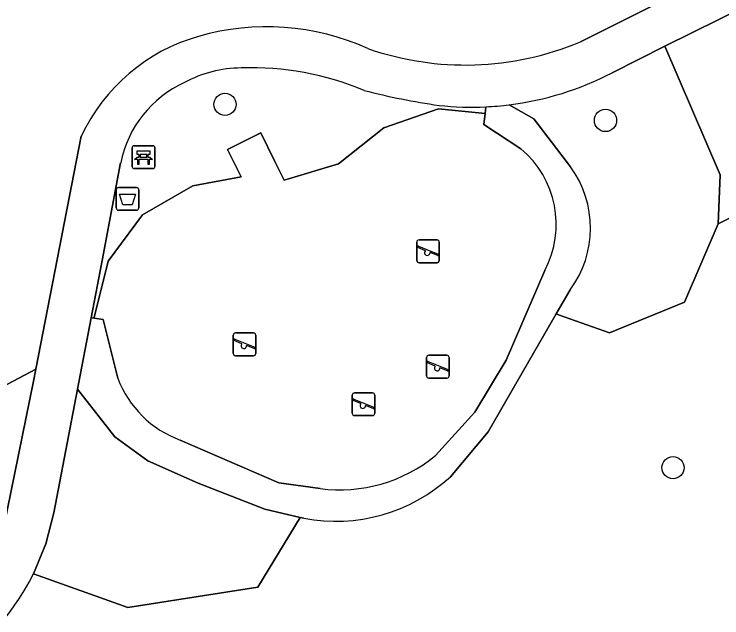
# Model space of a CAD drawing. Extents: x 160455 to 162082, y 388339 to 389736.
# Drawn here: x 161528.69 to 161559.82, y 388489.59 to 388516.14 of the extents above; entities that cross this region are included whole.
import ezdxf

# ---------------------------------------------------------------- set-up
doc = ezdxf.new("R2010")
doc.units = 0
for name, color, linetype in [('IMGEO_Afvalbak', 7, 'Continuous'), ('IMGEO_Bank', 7, 'Continuous'), ('IMGEO_Boom', 7, 'Continuous'), ('IMGEO_Groenvoorziening', 7, 'Continuous'), ('IMGEO_Haag', 7, 'Continuous'), ('IMGEO_Speelvoorziening', 7, 'Continuous'), ('IMGEO_Terreindeel_zand', 7, 'Continuous'), ('IMGEO_Voetpad_halfverhard', 7, 'Continuous'), ('IMGEO_Voetpad_open', 7, 'Continuous')]:
    doc.layers.add(name, color=color, linetype=linetype)

msp = doc.modelspace()

# ---------------------------------------------------------------- linework, layer by layer
at = {"layer": 'IMGEO_Afvalbak'}
for p, q in [((161533.282, 388508.514), (161534.072, 388508.514)), ((161534.072, 388508.514), (161533.282, 388508.514)), ((161533.182, 388507.614), (161533.182, 388508.414)), ((161533.182, 388508.414), (161533.182, 388507.614)), ((161534.172, 388508.414), (161534.172, 388507.614)), ((161534.172, 388507.614), (161534.172, 388508.414)), ((161534.072, 388507.514), (161533.282, 388507.514)), ((161533.282, 388507.514), (161534.072, 388507.514))]:
    msp.add_line(p, q, dxfattribs=at)
msp.add_lwpolyline([(161533.325, 388508.228), (161534.029, 388508.228), (161533.88, 388507.758), (161533.474, 388507.758), (161533.325, 388508.228)], dxfattribs=at)
for centre, start, end in [((161533.282, 388508.414), 90, 180), ((161533.282, 388508.414), 90, 180), ((161534.072, 388508.414), 0, 90), ((161534.072, 388508.414), 360, 90), ((161533.282, 388507.614), 180, 270), ((161533.282, 388507.614), 180, 270), ((161534.072, 388507.614), 270, 0), ((161534.072, 388507.614), 270, 0)]:
    msp.add_arc(centre, 0.1, start, end, dxfattribs=at)
at = {"layer": 'IMGEO_Bank'}
for p, q in [((161533.957, 388510.348), (161534.798, 388510.348)), ((161534.798, 388510.348), (161533.957, 388510.348)), ((161533.882, 388509.423), (161533.882, 388510.264)), ((161533.882, 388510.264), (161533.882, 388509.423)), ((161534.882, 388510.273), (161534.882, 388509.432)), ((161534.882, 388509.432), (161534.882, 388510.273)), ((161534.579, 388509.746), (161534.186, 388509.746)), ((161534.191, 388509.854), (161534.191, 388509.96)), ((161534.235, 388509.96), (161534.235, 388509.854)), ((161534.523, 388509.966), (161534.241, 388509.966)), ((161534.241, 388509.848), (161534.523, 388509.848)), ((161534.529, 388509.854), (161534.529, 388509.96)), ((161534.573, 388509.96), (161534.573, 388509.854)), ((161534.807, 388509.348), (161533.966, 388509.348)), ((161533.966, 388509.348), (161534.807, 388509.348))]:
    msp.add_line(p, q, dxfattribs=at)
for points in [[(161534.185, 388509.966), (161534.099, 388509.966), (161534.099, 388510.127), (161534.662, 388510.127), (161534.662, 388509.966), (161534.579, 388509.966)], [(161534.129, 388509.746), (161533.987, 388509.746), (161534.099, 388509.848), (161534.185, 388509.848)], [(161534.179, 388509.739), (161534.179, 388509.532), (161534.136, 388509.532), (161534.136, 388509.739)], [(161534.579, 388509.848), (161534.662, 388509.848), (161534.774, 388509.746), (161534.635, 388509.746)], [(161534.629, 388509.739), (161534.629, 388509.532), (161534.585, 388509.532), (161534.585, 388509.739)]]:
    msp.add_lwpolyline(points, dxfattribs=at)
for centre, radius, start, end in [((161533.96, 388510.27), 0.0779, 92.4484, 184.2845), ((161533.96, 388510.27), 0.0779, 92.4484, 184.2845), ((161534.804, 388510.27), 0.0779, 2.4484, 94.2845), ((161534.804, 388510.27), 0.0779, 2.4484, 94.2845), ((161534.129, 388509.739), 0.00671, 2.8957, 87.1043), ((161534.186, 388509.739), 0.00671, 92.8957, 177.1043), ((161534.184, 388509.959), 0.00671, 2.8957, 87.1043), ((161534.184, 388509.855), 0.00671, 272.8957, 357.1043), ((161534.241, 388509.959), 0.00671, 92.8957, 177.1043), ((161534.241, 388509.855), 0.00671, 182.8957, 267.1043), ((161534.523, 388509.959), 0.00671, 2.8957, 87.1043), ((161534.523, 388509.855), 0.00671, 272.8957, 357.1043), ((161534.58, 388509.959), 0.00671, 92.8957, 177.1043), ((161534.58, 388509.855), 0.00671, 182.8957, 267.1043), ((161534.578, 388509.739), 0.00671, 2.8957, 87.1043), ((161534.635, 388509.739), 0.00671, 92.8957, 177.1043), ((161533.96, 388509.426), 0.0779, 182.4484, 274.2845), ((161533.96, 388509.426), 0.0779, 182.4484, 274.2845), ((161534.804, 388509.426), 0.0779, 272.4484, 4.2845), ((161534.804, 388509.426), 0.0779, 272.4484, 4.2845)]:
    msp.add_arc(centre, radius, start, end, dxfattribs=at)
at = {"layer": 'IMGEO_Boom'}
for centre in [(161537.962, 388512.169), (161554.7, 388511.463), (161557.669, 388496.191)]:
    msp.add_circle(centre, 0.489, dxfattribs=at)
at = {"layer": 'IMGEO_Groenvoorziening'}
for points in [[(161553.594, 388514.921), (161572.928, 388524.607)], [(161573.866, 388523.028), (161571.579, 388521.879), (161573.962, 388517.31), (161571.855, 388512.941), (161559.66, 388506.909), (161558.17, 388503.473), (161554.87, 388502.119), (161552.628, 388502.919), (161552.535, 388502.952), (161549.546, 388497.772), (161547.878, 388495.794)], [(161553.147, 388504.012), (161552.535, 388502.952), (161552.628, 388502.919), (161554.87, 388502.119), (161558.17, 388503.473), (161559.66, 388506.909), (161559.748, 388509.064), (161557.311, 388514.723)], [(161557.311, 388514.723), (161554.988, 388513.562)], [(161549.443, 388512.062), (161549.409, 388511.775), (161549.351, 388511.291), (161550.983, 388510.214)], [(161553.165, 388509.42), (161551.551, 388511.536), (161550.466, 388512.15)], [(161550.466, 388512.15), (161551.551, 388511.536), (161553.165, 388509.42)], [(161494.85, 388496.455), (161497.359, 388496.161), (161498.679, 388495.953), (161501.069, 388495.355), (161502.933, 388494.741), (161506.848, 388493.209), (161511.722, 388491.037), (161520.932, 388495.915), (161528.645, 388500), (161529.643, 388500.528), (161531.641, 388510.765)], [(161552.032, 388504.868), (161550.324, 388500.921), (161548.952, 388498.638), (161547.229, 388496.729)], [(161552.535, 388502.952), (161553.147, 388504.012)], [(161547.878, 388495.794), (161549.546, 388497.772), (161552.535, 388502.952)], [(161533.252, 388500.129), (161532.601, 388502.712), (161532.207, 388502.768), (161532.078, 388502.787), (161531.48, 388499.647), (161533.121, 388497.555), (161534.567, 388496.497), (161536.786, 388495.508), (161539.709, 388494.37), (161541.277, 388494.005), (161541.434, 388493.968)], [(161529.541, 388500.004), (161529.643, 388500.528), (161528.645, 388500), (161520.932, 388495.915), (161524.791, 388488.606)], [(161528.222, 388493.517), (161529.541, 388500.004)], [(161542.148, 388495.272), (161540.336, 388495.522), (161535.997, 388497.41)], [(161541.434, 388493.968), (161541.277, 388494.005), (161539.41, 388490.941), (161533.693, 388490.048), (161529.537, 388491.527)]]:
    msp.add_lwpolyline(points, dxfattribs=at)
for points in [[(161559.66, 388506.909), (161571.855, 388512.941), (161573.962, 388517.31), (161571.579, 388521.879), (161565.714, 388518.931), (161566.164, 388518.041), (161562.591, 388516.24), (161562.117, 388517.124), (161557.311, 388514.723), (161559.748, 388509.064)], [(161531.48, 388499.647), (161530.443, 388494.205), (161530.081, 388492.837), (161529.537, 388491.527), (161533.693, 388490.048), (161539.41, 388490.941), (161541.277, 388494.005), (161539.709, 388494.37), (161536.786, 388495.508), (161534.567, 388496.497), (161533.121, 388497.555)]]:
    msp.add_lwpolyline(points, close=True, dxfattribs=at)
for centre, radius, start, end in [((161539.791, 388504.707), 10.872, 65.815, 105.9448), ((161539.031, 388507.315), 8.156, 105.8491, 154.9759), ((161548.534, 388526.94), 13.04, 250.7967, 292.8302), ((161548.817, 388525.377), 13.329, 277.1047, 297.5773), ((161548.826, 388525.223), 13.175, 272.6834, 277.1497), ((161548.196, 388506.891), 4.337, 332.1919, 50.0114), ((161549.468, 388506.728), 4.573, 323.56, 36.0586), ((161549.468, 388506.728), 4.573, 323.56, 36.0586), ((161537.548, 388501.721), 4.582, 200.3342, 250.2111), ((161543.004, 388501.874), 6.657, 262.6097, 309.3913), ((161542.83, 388501.326), 7.489, 259.2598, 312.3818), ((161542.83, 388501.326), 7.489, 259.2598, 312.3818), ((161520.05, 388496.227), 10.587, 298.1496, 333.6457)]:
    msp.add_arc(centre, radius, start, end, dxfattribs=at)
at = {"layer": 'IMGEO_Haag'}
for points in [[(161549.443, 388512.062), (161549.409, 388511.775), (161549.351, 388511.291), (161550.983, 388510.214)], [(161553.165, 388509.42), (161551.551, 388511.536), (161550.466, 388512.15)], [(161552.032, 388504.868), (161550.324, 388500.921), (161548.952, 388498.638), (161547.229, 388496.729)], [(161547.878, 388495.794), (161549.546, 388497.772), (161552.535, 388502.952), (161553.147, 388504.012)], [(161533.252, 388500.129), (161532.601, 388502.712), (161532.207, 388502.768), (161532.078, 388502.787), (161531.48, 388499.647), (161533.121, 388497.555), (161534.567, 388496.497), (161536.786, 388495.508), (161539.709, 388494.37), (161541.277, 388494.005), (161541.434, 388493.968)], [(161542.148, 388495.272), (161540.336, 388495.522), (161535.997, 388497.41)]]:
    msp.add_lwpolyline(points, dxfattribs=at)
for centre, radius, start, end in [((161548.826, 388525.223), 13.175, 272.6834, 277.1497), ((161548.196, 388506.891), 4.337, 332.1919, 50.0114), ((161549.468, 388506.728), 4.573, 323.56, 36.0586), ((161537.548, 388501.721), 4.582, 200.3342, 250.2111), ((161543.004, 388501.874), 6.657, 262.6097, 309.3913), ((161542.83, 388501.326), 7.489, 259.2598, 312.3818)]:
    msp.add_arc(centre, radius, start, end, dxfattribs=at)
at = {"layer": 'IMGEO_Speelvoorziening'}
for p, q in [((161546.4, 388505.308), (161546.4, 388506.108)), ((161546.4, 388506.108), (161546.4, 388505.308)), ((161546.5, 388506.208), (161547.29, 388506.208)), ((161547.29, 388506.208), (161546.5, 388506.208)), ((161547.39, 388506.108), (161547.39, 388505.308)), ((161547.39, 388505.308), (161547.39, 388506.108)), ((161546.783, 388505.736), (161546.444, 388505.873)), ((161546.469, 388505.933), (161547.345, 388505.58)), ((161547.321, 388505.52), (161546.981, 388505.657)), ((161547.29, 388505.208), (161546.5, 388505.208)), ((161546.5, 388505.208), (161547.29, 388505.208)), ((161538.327, 388501.217), (161538.327, 388502.017)), ((161538.327, 388502.017), (161538.327, 388501.217)), ((161538.427, 388502.117), (161539.217, 388502.117)), ((161539.217, 388502.117), (161538.427, 388502.117)), ((161539.317, 388502.017), (161539.317, 388501.217)), ((161539.317, 388501.217), (161539.317, 388502.017)), ((161538.71, 388501.645), (161538.371, 388501.782)), ((161538.396, 388501.842), (161539.272, 388501.489)), ((161539.248, 388501.429), (161538.908, 388501.566)), ((161539.217, 388501.117), (161538.427, 388501.117)), ((161538.427, 388501.117), (161539.217, 388501.117)), ((161546.831, 388500.234), (161546.831, 388501.034)), ((161546.831, 388501.034), (161546.831, 388500.234)), ((161546.931, 388501.134), (161547.721, 388501.134)), ((161547.721, 388501.134), (161546.931, 388501.134)), ((161547.821, 388501.034), (161547.821, 388500.234)), ((161547.821, 388500.234), (161547.821, 388501.034)), ((161547.214, 388500.662), (161546.875, 388500.799)), ((161546.9, 388500.859), (161547.776, 388500.506)), ((161547.752, 388500.446), (161547.412, 388500.583)), ((161547.721, 388500.134), (161546.931, 388500.134)), ((161546.931, 388500.134), (161547.721, 388500.134)), ((161543.663, 388499.483), (161544.453, 388499.483)), ((161544.453, 388499.483), (161543.663, 388499.483)), ((161543.563, 388498.583), (161543.563, 388499.383)), ((161543.563, 388499.383), (161543.563, 388498.583)), ((161543.946, 388499.011), (161543.607, 388499.148)), ((161543.632, 388499.208), (161544.508, 388498.855)), ((161544.553, 388499.383), (161544.553, 388498.583)), ((161544.553, 388498.583), (161544.553, 388499.383)), ((161544.484, 388498.795), (161544.144, 388498.932)), ((161544.453, 388498.483), (161543.663, 388498.483)), ((161543.663, 388498.483), (161544.453, 388498.483))]:
    msp.add_line(p, q, dxfattribs=at)
for centre, radius, start, end in [((161546.5, 388506.108), 0.1, 90, 180), ((161546.5, 388506.108), 0.1, 90, 180), ((161547.29, 388506.108), 0.1, 0, 90), ((161547.29, 388506.108), 0.1, 360, 90), ((161546.457, 388505.903), 0.0327, 68.078, 248.078), ((161546.862, 388505.646), 0.12, 130.9928, 5.1632), ((161547.333, 388505.55), 0.0327, 248.078, 68.078), ((161546.5, 388505.308), 0.1, 180, 270), ((161546.5, 388505.308), 0.1, 180, 270), ((161547.29, 388505.308), 0.1, 270, 0), ((161547.29, 388505.308), 0.1, 270, 0), ((161538.427, 388502.017), 0.1, 90, 180), ((161538.427, 388502.017), 0.1, 90, 180), ((161539.217, 388502.017), 0.1, 0, 90), ((161539.217, 388502.017), 0.1, 360, 90), ((161538.384, 388501.812), 0.0327, 68.078, 248.078), ((161538.789, 388501.555), 0.12, 130.9928, 5.1632), ((161539.26, 388501.459), 0.0327, 248.078, 68.078), ((161538.427, 388501.217), 0.1, 180, 270), ((161538.427, 388501.217), 0.1, 180, 270), ((161539.217, 388501.217), 0.1, 270, 0), ((161539.217, 388501.217), 0.1, 270, 0), ((161546.931, 388501.034), 0.1, 90, 180), ((161546.931, 388501.034), 0.1, 90, 180), ((161547.721, 388501.034), 0.1, 0, 90), ((161547.721, 388501.034), 0.1, 360, 90), ((161546.888, 388500.829), 0.0327, 68.078, 248.078), ((161547.293, 388500.572), 0.12, 130.9928, 5.1632), ((161547.764, 388500.476), 0.0327, 248.078, 68.078), ((161546.931, 388500.234), 0.1, 180, 270), ((161546.931, 388500.234), 0.1, 180, 270), ((161547.721, 388500.234), 0.1, 270, 0), ((161547.721, 388500.234), 0.1, 270, 0), ((161543.663, 388499.383), 0.1, 90, 180), ((161543.663, 388499.383), 0.1, 90, 180), ((161544.453, 388499.383), 0.1, 0, 90), ((161544.453, 388499.383), 0.1, 360, 90), ((161543.62, 388499.178), 0.0327, 68.078, 248.078), ((161544.025, 388498.921), 0.12, 130.9928, 5.1632), ((161544.496, 388498.825), 0.0327, 248.078, 68.078), ((161543.663, 388498.583), 0.1, 180, 270), ((161543.663, 388498.583), 0.1, 180, 270), ((161544.453, 388498.583), 0.1, 270, 0), ((161544.453, 388498.583), 0.1, 270, 0)]:
    msp.add_arc(centre, radius, start, end, dxfattribs=at)
at = {"layer": 'IMGEO_Terreindeel_zand'}
for points in [[(161549.409, 388511.775), (161547.361, 388511.972), (161544.951, 388511.142), (161542.961, 388509.559), (161540.567, 388508.831), (161540.146, 388509.69), (161539.542, 388510.92), (161538.075, 388510.18), (161538.673, 388508.989), (161536.545, 388508.592), (161534.34, 388507.309), (161532.832, 388505.269), (161532.203, 388502.797), (161532.207, 388502.768), (161532.601, 388502.712), (161533.252, 388500.129)], [(161550.983, 388510.214), (161549.351, 388511.291), (161549.409, 388511.775)], [(161547.229, 388496.729), (161548.952, 388498.638), (161550.324, 388500.921), (161552.032, 388504.868)], [(161535.997, 388497.41), (161540.336, 388495.522), (161542.148, 388495.272)]]:
    msp.add_lwpolyline(points, dxfattribs=at)
for centre, radius, start, end in [((161548.196, 388506.891), 4.337, 332.1919, 50.0114), ((161537.548, 388501.721), 4.582, 200.3342, 250.2111), ((161543.004, 388501.874), 6.657, 262.6097, 309.3913)]:
    msp.add_arc(centre, radius, start, end, dxfattribs=at)
at = {"layer": 'IMGEO_Voetpad_halfverhard'}
for points in [[(161572.928, 388524.607), (161553.594, 388514.921)], [(161554.988, 388513.562), (161557.311, 388514.723), (161562.117, 388517.124), (161562.591, 388516.24), (161566.164, 388518.041), (161565.714, 388518.931), (161571.579, 388521.879), (161573.866, 388523.028)], [(161531.641, 388510.765), (161529.643, 388500.528), (161529.541, 388500.004), (161528.222, 388493.517)], [(161529.537, 388491.527), (161530.081, 388492.837), (161530.443, 388494.205), (161531.48, 388499.647), (161532.078, 388502.787), (161532.558, 388505.307), (161533.375, 388509.595)]]:
    msp.add_lwpolyline(points, dxfattribs=at)
for centre, radius, start, end in [((161539.791, 388504.707), 10.872, 65.815, 105.9448), ((161539.031, 388507.315), 8.156, 105.8491, 154.9759), ((161548.534, 388526.94), 13.04, 250.7967, 292.8302), ((161538.696, 388508.536), 5.235, 90.1475, 118.721), ((161539.095, 388500.748), 13.03, 67.4462, 91.8099), ((161548.817, 388525.377), 13.329, 277.1047, 297.5773), ((161538.228, 388508.62), 4.949, 114.4246, 168.6445), ((161551.848, 388543.071), 31.268, 255.6386, 261.7818), ((161548.82, 388525.526), 13.479, 263.8572, 272.6479), ((161548.826, 388525.223), 13.175, 272.6834, 277.1497), ((161520.05, 388496.227), 10.587, 298.1496, 333.6457)]:
    msp.add_arc(centre, radius, start, end, dxfattribs=at)
at = {"layer": 'IMGEO_Voetpad_open'}
for points in [[(161533.375, 388509.595), (161532.558, 388505.307), (161532.078, 388502.787), (161532.207, 388502.768), (161532.203, 388502.797), (161532.832, 388505.269), (161534.34, 388507.309), (161536.545, 388508.592), (161538.673, 388508.989), (161538.075, 388510.18), (161539.542, 388510.92), (161540.146, 388509.69), (161540.567, 388508.831), (161542.961, 388509.559), (161544.951, 388511.142), (161547.361, 388511.972)], [(161547.361, 388511.972), (161549.409, 388511.775), (161549.443, 388512.062)]]:
    msp.add_lwpolyline(points, dxfattribs=at)
for centre, radius, start, end in [((161538.696, 388508.536), 5.235, 90.1475, 118.721), ((161539.095, 388500.748), 13.03, 67.4462, 91.8099), ((161538.228, 388508.62), 4.949, 114.4246, 168.6445), ((161551.848, 388543.071), 31.268, 255.6386, 261.7818), ((161548.82, 388525.526), 13.479, 263.8572, 272.6479)]:
    msp.add_arc(centre, radius, start, end, dxfattribs=at)

doc.saveas('drawing.dxf')
